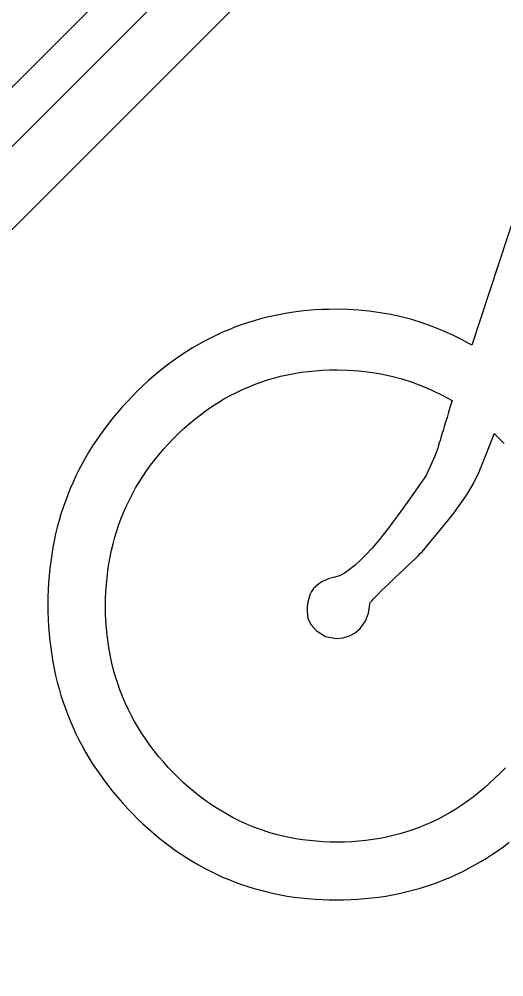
# Model space of a CAD drawing. Extents: x 99976 to 100136, y 99905 to 100011.
# Drawn here: x 100013.967 to 100014.0482, y 99975.3855 to 99975.5461 of the extents above; entities that cross this region are included whole.
import ezdxf

# ---------------------------------------------------------------- set-up
doc = ezdxf.new("R2010")
doc.units = 0
doc.layers.add('TR_SN_ConstructionSigns', color=7, linetype='Continuous')

msp = doc.modelspace()

# ---------------------------------------------------------------- linework, layer by layer
at = {"layer": 'TR_SN_ConstructionSigns'}
for p, q in [((100014.07903, 99975.64797), (100013.82845, 99975.39739)), ((100014.084, 99975.643), (100013.83342, 99975.39242)), ((100013.84038, 99975.38546), (100014.09096, 99975.63604)), ((100014.05492, 99975.52815), (100014.04284, 99975.49142)), ((100014.01652, 99975.49731), (100014.01535, 99975.49722)), ((100014.01771, 99975.49738), (100014.01652, 99975.49731)), ((100014.0189, 99975.49742), (100014.01771, 99975.49738)), ((100014.02011, 99975.49743), (100014.0189, 99975.49742)), ((100014.02198, 99975.4974), (100014.02011, 99975.49743)), ((100014.02383, 99975.49729), (100014.02198, 99975.4974)), ((100014.02566, 99975.49711), (100014.02383, 99975.49729)), ((100014.00743, 99975.49582), (100014.00634, 99975.49551)), ((100014.00852, 99975.4961), (100014.00743, 99975.49582)), ((100014.00964, 99975.49635), (100014.00852, 99975.4961)), ((100014.01076, 99975.49658), (100014.00964, 99975.49635)), ((100014.01189, 99975.49678), (100014.01076, 99975.49658)), ((100014.01303, 99975.49695), (100014.01189, 99975.49678)), ((100014.01418, 99975.4971), (100014.01303, 99975.49695)), ((100014.01535, 99975.49722), (100014.01418, 99975.4971)), ((100014.02747, 99975.49686), (100014.02566, 99975.49711)), ((100014.02926, 99975.49654), (100014.02747, 99975.49686)), ((100014.03103, 99975.49615), (100014.02926, 99975.49654)), ((100014.03278, 99975.49569), (100014.03103, 99975.49615)), ((100014.0345, 99975.49516), (100014.03278, 99975.49569)), ((100014.00313, 99975.49443), (100014.00209, 99975.49401)), ((100014.00419, 99975.49481), (100014.00313, 99975.49443)), ((100014.00526, 99975.49518), (100014.00419, 99975.49481)), ((100014.00634, 99975.49551), (100014.00526, 99975.49518)), ((100014.03621, 99975.49455), (100014.0345, 99975.49516)), ((100014.0379, 99975.49387), (100014.03621, 99975.49455)), ((100013.99901, 99975.49261), (100013.99801, 99975.49209)), ((100014.00003, 99975.4931), (100013.99901, 99975.49261)), ((100014.00105, 99975.49357), (100014.00003, 99975.4931)), ((100014.00209, 99975.49401), (100014.00105, 99975.49357)), ((100014.03956, 99975.49313), (100014.0379, 99975.49387)), ((100014.04121, 99975.49231), (100014.03956, 99975.49313)), ((100013.99604, 99975.49097), (100013.99507, 99975.49036)), ((100013.99702, 99975.49154), (100013.99604, 99975.49097)), ((100013.99801, 99975.49209), (100013.99702, 99975.49154)), ((100014.04284, 99975.49142), (100014.04121, 99975.49231)), ((100013.9941, 99975.48974), (100013.99316, 99975.48908)), ((100013.99507, 99975.49036), (100013.9941, 99975.48974)), ((100013.99129, 99975.48769), (100013.99037, 99975.48696)), ((100013.99222, 99975.4884), (100013.99129, 99975.48769)), ((100013.99316, 99975.48908), (100013.99222, 99975.4884)), ((100013.98946, 99975.4862), (100013.98857, 99975.48541)), ((100013.99037, 99975.48696), (100013.98946, 99975.4862)), ((100014.00968, 99975.4859), (100014.0108, 99975.48619)), ((100014.0108, 99975.48619), (100014.01194, 99975.48645)), ((100014.01194, 99975.48645), (100014.01308, 99975.48667)), ((100014.01308, 99975.48667), (100014.01424, 99975.48686)), ((100014.01424, 99975.48686), (100014.01542, 99975.48701)), ((100014.01542, 99975.48701), (100014.01661, 99975.48713)), ((100014.01661, 99975.48713), (100014.01781, 99975.48722)), ((100014.01781, 99975.48722), (100014.01903, 99975.48727)), ((100014.01903, 99975.48727), (100014.02026, 99975.48728)), ((100014.02026, 99975.48728), (100014.02213, 99975.48724)), ((100014.02213, 99975.48724), (100014.02398, 99975.48711)), ((100014.02398, 99975.48711), (100014.0258, 99975.4869)), ((100014.0258, 99975.4869), (100014.0276, 99975.4866)), ((100014.0276, 99975.4866), (100014.02938, 99975.48622)), ((100014.02938, 99975.48622), (100014.03113, 99975.48575)), ((100013.98768, 99975.48459), (100013.98681, 99975.48375)), ((100013.98857, 99975.48541), (100013.98768, 99975.48459)), ((100014.0043, 99975.48393), (100014.00535, 99975.48439)), ((100014.00535, 99975.48439), (100014.00641, 99975.48482)), ((100014.00641, 99975.48482), (100014.00749, 99975.48521)), ((100014.00749, 99975.48521), (100014.00858, 99975.48557)), ((100014.00858, 99975.48557), (100014.00968, 99975.4859)), ((100014.03113, 99975.48575), (100014.03286, 99975.48519)), ((100014.03286, 99975.48519), (100014.03456, 99975.48455)), ((100014.03456, 99975.48455), (100014.03624, 99975.48382)), ((100013.98594, 99975.48288), (100013.9851, 99975.48199)), ((100013.98681, 99975.48375), (100013.98594, 99975.48288)), ((100014.00123, 99975.48234), (100014.00224, 99975.48291)), ((100014.00224, 99975.48291), (100014.00326, 99975.48344)), ((100014.00326, 99975.48344), (100014.0043, 99975.48393)), ((100014.03624, 99975.48382), (100014.0379, 99975.48301)), ((100014.0379, 99975.48301), (100014.03953, 99975.48211)), ((100013.9851, 99975.48199), (100013.98428, 99975.4811)), ((100013.99926, 99975.48111), (100014.00024, 99975.48174)), ((100014.00024, 99975.48174), (100014.00123, 99975.48234)), ((100014.03953, 99975.48211), (100014.03923, 99975.48111)), ((100013.98348, 99975.48019), (100013.98272, 99975.47927)), ((100013.98428, 99975.4811), (100013.98348, 99975.48019)), ((100013.99641, 99975.47901), (100013.99734, 99975.47974)), ((100013.99734, 99975.47974), (100013.9983, 99975.48044)), ((100013.9983, 99975.48044), (100013.99926, 99975.48111)), ((100014.03895, 99975.48018), (100014.03869, 99975.4793)), ((100014.03923, 99975.48111), (100014.03895, 99975.48018)), ((100013.98197, 99975.47834), (100013.98126, 99975.4774)), ((100013.98272, 99975.47927), (100013.98197, 99975.47834)), ((100013.99458, 99975.47743), (100013.99548, 99975.47824)), ((100013.99548, 99975.47824), (100013.99641, 99975.47901)), ((100014.03845, 99975.4785), (100014.03823, 99975.47775)), ((100014.03869, 99975.4793), (100014.03845, 99975.4785)), ((100013.98057, 99975.47644), (100013.9799, 99975.47548)), ((100013.98126, 99975.4774), (100013.98057, 99975.47644)), ((100013.9928, 99975.47572), (100013.99368, 99975.47659)), ((100013.99368, 99975.47659), (100013.99458, 99975.47743)), ((100014.03784, 99975.47646), (100014.03767, 99975.47592)), ((100014.03802, 99975.47708), (100014.03784, 99975.47646)), ((100014.03823, 99975.47775), (100014.03802, 99975.47708)), ((100014.04624, 99975.47565), (100014.0466, 99975.47659)), ((100014.0466, 99975.47659), (100014.04744, 99975.47577)), ((100013.9799, 99975.47548), (100013.97927, 99975.47451)), ((100013.99118, 99975.47398), (100013.99197, 99975.47486)), ((100013.99197, 99975.47486), (100013.9928, 99975.47572)), ((100014.0374, 99975.47501), (100014.03729, 99975.47466)), ((100014.03753, 99975.47543), (100014.0374, 99975.47501)), ((100014.03767, 99975.47592), (100014.03753, 99975.47543)), ((100014.04559, 99975.47398), (100014.0459, 99975.47478)), ((100014.0459, 99975.47478), (100014.04624, 99975.47565)), ((100014.04744, 99975.47577), (100014.04825, 99975.47494)), ((100013.97866, 99975.47352), (100013.97807, 99975.47253)), ((100013.97927, 99975.47451), (100013.97866, 99975.47352)), ((100013.99042, 99975.47309), (100013.99118, 99975.47398)), ((100014.03708, 99975.47399), (100014.03657, 99975.47269)), ((100014.03713, 99975.47415), (100014.03708, 99975.47399)), ((100014.0372, 99975.47437), (100014.03713, 99975.47415)), ((100014.03729, 99975.47466), (100014.0372, 99975.47437)), ((100014.04504, 99975.47258), (100014.0453, 99975.47324)), ((100014.0453, 99975.47324), (100014.04559, 99975.47398)), ((100013.97807, 99975.47253), (100013.97751, 99975.47152)), ((100013.98898, 99975.47127), (100013.98968, 99975.47219)), ((100013.98968, 99975.47219), (100013.99042, 99975.47309)), ((100014.03609, 99975.47154), (100014.03564, 99975.47055)), ((100014.03657, 99975.47269), (100014.03609, 99975.47154)), ((100014.04459, 99975.47145), (100014.0448, 99975.47198)), ((100014.0448, 99975.47198), (100014.04504, 99975.47258)), ((100013.97698, 99975.4705), (100013.97647, 99975.46948)), ((100013.97751, 99975.47152), (100013.97698, 99975.4705)), ((100013.98767, 99975.4694), (100013.98831, 99975.47034)), ((100013.98831, 99975.47034), (100013.98898, 99975.47127)), ((100014.03564, 99975.47055), (100014.03523, 99975.46972)), ((100014.04392, 99975.46981), (100014.044, 99975.47)), ((100014.044, 99975.47), (100014.04411, 99975.47026)), ((100014.04411, 99975.47026), (100014.04425, 99975.47059)), ((100014.04425, 99975.47059), (100014.04441, 99975.47099)), ((100014.04441, 99975.47099), (100014.04459, 99975.47145)), ((100013.97599, 99975.46844), (100013.97553, 99975.46739)), ((100013.97647, 99975.46948), (100013.97599, 99975.46844)), ((100013.98649, 99975.46747), (100013.98707, 99975.46844)), ((100013.98707, 99975.46844), (100013.98767, 99975.4694)), ((100014.03449, 99975.46852), (100014.03334, 99975.4669)), ((100014.03485, 99975.46904), (100014.03449, 99975.46852)), ((100014.03523, 99975.46972), (100014.03485, 99975.46904)), ((100014.04314, 99975.4682), (100014.04386, 99975.46969)), ((100014.04386, 99975.46969), (100014.04392, 99975.46981)), ((100013.97553, 99975.46739), (100013.9751, 99975.46633)), ((100013.98594, 99975.46648), (100013.98649, 99975.46747)), ((100014.03334, 99975.4669), (100014.03227, 99975.4654)), ((100014.04211, 99975.46649), (100014.04314, 99975.4682)), ((100013.9747, 99975.46526), (100013.97432, 99975.46418)), ((100013.9751, 99975.46633), (100013.9747, 99975.46526)), ((100013.98495, 99975.46447), (100013.98543, 99975.46548)), ((100013.98543, 99975.46548), (100013.98594, 99975.46648)), ((100014.03227, 99975.4654), (100014.03129, 99975.46403)), ((100014.04077, 99975.46455), (100014.04211, 99975.46649)), ((100013.97432, 99975.46418), (100013.97397, 99975.46308)), ((100013.9845, 99975.46344), (100013.98495, 99975.46447)), ((100014.03129, 99975.46403), (100014.03038, 99975.46278)), ((100014.03981, 99975.46325), (100014.04077, 99975.46455)), ((100013.97365, 99975.46198), (100013.97335, 99975.46087)), ((100013.97397, 99975.46308), (100013.97365, 99975.46198)), ((100013.98369, 99975.46135), (100013.98408, 99975.46241)), ((100013.98408, 99975.46241), (100013.9845, 99975.46344)), ((100014.03038, 99975.46278), (100014.02956, 99975.46166)), ((100014.0387, 99975.46182), (100014.03981, 99975.46325)), ((100013.97335, 99975.46087), (100013.97307, 99975.45974)), ((100013.98333, 99975.46029), (100013.98369, 99975.46135)), ((100014.02882, 99975.46067), (100014.02816, 99975.45981)), ((100014.02956, 99975.46166), (100014.02882, 99975.46067)), ((100014.03744, 99975.46026), (100014.0387, 99975.46182)), ((100013.97307, 99975.45974), (100013.97283, 99975.45861)), ((100013.9827, 99975.45811), (100013.983, 99975.45921)), ((100013.983, 99975.45921), (100013.98333, 99975.46029)), ((100014.02816, 99975.45981), (100014.0271, 99975.4585)), ((100014.03605, 99975.45858), (100014.03744, 99975.46026)), ((100013.97261, 99975.45746), (100013.97241, 99975.4563)), ((100013.97283, 99975.45861), (100013.97261, 99975.45746)), ((100013.98244, 99975.45701), (100013.9827, 99975.45811)), ((100014.02608, 99975.45731), (100014.02509, 99975.45625)), ((100014.0271, 99975.4585), (100014.02608, 99975.45731)), ((100014.03451, 99975.45676), (100014.03605, 99975.45858)), ((100013.97241, 99975.4563), (100013.97224, 99975.45513)), ((100013.982, 99975.45475), (100013.98221, 99975.45589)), ((100013.98221, 99975.45589), (100013.98244, 99975.45701)), ((100014.02509, 99975.45625), (100014.02414, 99975.4553)), ((100014.03286, 99975.45514), (100014.03339, 99975.45565)), ((100014.03339, 99975.45565), (100014.03384, 99975.4561)), ((100014.03384, 99975.4561), (100014.03421, 99975.45647)), ((100014.03421, 99975.45647), (100014.03451, 99975.45676)), ((100013.9721, 99975.45395), (100013.97198, 99975.45276)), ((100013.97224, 99975.45513), (100013.9721, 99975.45395)), ((100013.98183, 99975.45361), (100013.982, 99975.45475)), ((100014.02322, 99975.45447), (100014.02234, 99975.45377)), ((100014.02414, 99975.4553), (100014.02322, 99975.45447)), ((100014.0308, 99975.45316), (100014.03156, 99975.45389)), ((100014.03156, 99975.45389), (100014.03225, 99975.45455)), ((100014.03225, 99975.45455), (100014.03286, 99975.45514)), ((100013.97198, 99975.45276), (100013.97189, 99975.45156)), ((100013.98158, 99975.45127), (100013.98169, 99975.45244)), ((100013.98169, 99975.45244), (100013.98183, 99975.45361)), ((100014.01968, 99975.45242), (100014.01896, 99975.45225)), ((100014.02068, 99975.45271), (100014.01968, 99975.45242)), ((100014.02149, 99975.45318), (100014.02068, 99975.45271)), ((100014.02234, 99975.45377), (100014.02149, 99975.45318)), ((100014.02904, 99975.45148), (100014.02996, 99975.45236)), ((100014.02996, 99975.45236), (100014.0308, 99975.45316)), ((100013.97189, 99975.45156), (100013.97182, 99975.45035)), ((100013.9815, 99975.45008), (100013.98158, 99975.45127)), ((100014.01673, 99975.45101), (100014.01633, 99975.45057)), ((100014.0172, 99975.4514), (100014.01673, 99975.45101)), ((100014.01773, 99975.45174), (100014.0172, 99975.4514)), ((100014.01831, 99975.45202), (100014.01773, 99975.45174)), ((100014.01896, 99975.45225), (100014.01831, 99975.45202)), ((100014.02773, 99975.45024), (100014.02834, 99975.45083)), ((100014.02834, 99975.45083), (100014.02904, 99975.45148)), ((100013.97179, 99975.44913), (100013.97177, 99975.4479)), ((100013.97182, 99975.45035), (100013.97179, 99975.44913)), ((100013.98146, 99975.44888), (100013.9815, 99975.45008)), ((100014.01571, 99975.44953), (100014.0155, 99975.44893)), ((100014.01599, 99975.45008), (100014.01571, 99975.44953)), ((100014.01633, 99975.45057), (100014.01599, 99975.45008)), ((100014.02638, 99975.44887), (100014.02675, 99975.44926)), ((100014.02675, 99975.44926), (100014.0272, 99975.44972)), ((100014.0272, 99975.44972), (100014.02773, 99975.45024)), ((100013.97177, 99975.4479), (100013.97179, 99975.44666)), ((100013.98144, 99975.44766), (100013.98146, 99975.44888)), ((100013.98146, 99975.44641), (100013.98144, 99975.44766)), ((100014.01525, 99975.44757), (100014.01522, 99975.44681)), ((100014.01534, 99975.44828), (100014.01525, 99975.44757)), ((100014.0155, 99975.44893), (100014.01534, 99975.44828)), ((100014.02555, 99975.44646), (100014.02573, 99975.44795)), ((100014.02573, 99975.44795), (100014.02577, 99975.44808)), ((100014.02577, 99975.44808), (100014.02589, 99975.44828)), ((100014.02589, 99975.44828), (100014.02609, 99975.44854)), ((100014.02609, 99975.44854), (100014.02638, 99975.44887)), ((100013.97179, 99975.44666), (100013.97182, 99975.44543)), ((100013.98151, 99975.44518), (100013.98146, 99975.44641)), ((100014.01522, 99975.44681), (100014.01538, 99975.44559)), ((100014.02502, 99975.44511), (100014.02555, 99975.44646)), ((100013.97182, 99975.44543), (100013.97189, 99975.44421)), ((100013.98159, 99975.44395), (100013.98151, 99975.44518)), ((100014.01538, 99975.44559), (100014.01589, 99975.44451)), ((100014.01589, 99975.44451), (100014.01673, 99975.44356)), ((100014.02414, 99975.44391), (100014.02502, 99975.44511)), ((100013.97189, 99975.44421), (100013.97198, 99975.443)), ((100013.97198, 99975.443), (100013.9721, 99975.4418)), ((100013.98171, 99975.44275), (100013.98159, 99975.44395)), ((100013.98186, 99975.44155), (100013.98171, 99975.44275)), ((100014.01673, 99975.44356), (100014.01833, 99975.44256)), ((100014.02128, 99975.44233), (100014.02234, 99975.44265)), ((100014.02234, 99975.44265), (100014.0233, 99975.44318)), ((100014.0233, 99975.44318), (100014.02414, 99975.44391)), ((100013.9721, 99975.4418), (100013.97224, 99975.44062)), ((100013.98205, 99975.44037), (100013.98186, 99975.44155)), ((100014.01833, 99975.44256), (100014.02011, 99975.44223)), ((100014.02011, 99975.44223), (100014.02128, 99975.44233)), ((100013.97224, 99975.44062), (100013.97241, 99975.43944)), ((100013.97241, 99975.43944), (100013.97261, 99975.43828)), ((100013.98227, 99975.4392), (100013.98205, 99975.44037)), ((100013.97261, 99975.43828), (100013.97283, 99975.43713)), ((100013.98252, 99975.43805), (100013.98227, 99975.4392)), ((100013.9828, 99975.43691), (100013.98252, 99975.43805)), ((100013.97283, 99975.43713), (100013.97307, 99975.43599)), ((100013.98312, 99975.43579), (100013.9828, 99975.43691)), ((100013.97307, 99975.43599), (100013.97335, 99975.43486)), ((100013.97335, 99975.43486), (100013.97365, 99975.43374)), ((100013.98348, 99975.43468), (100013.98312, 99975.43579)), ((100013.98386, 99975.43358), (100013.98348, 99975.43468)), ((100013.97365, 99975.43374), (100013.97397, 99975.43263)), ((100013.98428, 99975.43249), (100013.98386, 99975.43358)), ((100013.97397, 99975.43263), (100013.97432, 99975.43153)), ((100013.97432, 99975.43153), (100013.9747, 99975.43045)), ((100013.98474, 99975.43143), (100013.98428, 99975.43249)), ((100013.98522, 99975.43037), (100013.98474, 99975.43143)), ((100013.9747, 99975.43045), (100013.97511, 99975.42938)), ((100013.98575, 99975.42933), (100013.98522, 99975.43037)), ((100013.97511, 99975.42938), (100013.97554, 99975.42831)), ((100013.97554, 99975.42831), (100013.97599, 99975.42726)), ((100013.9863, 99975.4283), (100013.98575, 99975.42933)), ((100013.98689, 99975.42729), (100013.9863, 99975.4283)), ((100013.97599, 99975.42726), (100013.97647, 99975.42622)), ((100013.98751, 99975.42629), (100013.98689, 99975.42729)), ((100013.97647, 99975.42622), (100013.97698, 99975.42519)), ((100013.97698, 99975.42519), (100013.97751, 99975.42418)), ((100013.98817, 99975.4253), (100013.98751, 99975.42629)), ((100013.98886, 99975.42433), (100013.98817, 99975.4253)), ((100013.97751, 99975.42418), (100013.97807, 99975.42317)), ((100013.98958, 99975.42337), (100013.98886, 99975.42433)), ((100013.99034, 99975.42243), (100013.98958, 99975.42337)), ((100013.97807, 99975.42317), (100013.97866, 99975.42218)), ((100013.97866, 99975.42218), (100013.97927, 99975.42119)), ((100013.99113, 99975.4215), (100013.99034, 99975.42243)), ((100013.97927, 99975.42119), (100013.97991, 99975.42022)), ((100013.97991, 99975.42022), (100013.98057, 99975.41926)), ((100013.99195, 99975.42058), (100013.99113, 99975.4215)), ((100013.99281, 99975.41968), (100013.99195, 99975.42058)), ((100014.04847, 99975.42054), (100014.04762, 99975.41964)), ((100013.98057, 99975.41926), (100013.98126, 99975.41831)), ((100013.99366, 99975.41884), (100013.99281, 99975.41968)), ((100013.99452, 99975.41802), (100013.99366, 99975.41884)), ((100014.04673, 99975.41877), (100014.04584, 99975.41793)), ((100014.04762, 99975.41964), (100014.04673, 99975.41877)), ((100013.98126, 99975.41831), (100013.98198, 99975.41737)), ((100013.98198, 99975.41737), (100013.98272, 99975.41644)), ((100013.99539, 99975.41724), (100013.99452, 99975.41802)), ((100013.99628, 99975.41649), (100013.99539, 99975.41724)), ((100014.04493, 99975.41712), (100014.04401, 99975.41635)), ((100014.04584, 99975.41793), (100014.04493, 99975.41712)), ((100013.98272, 99975.41644), (100013.98349, 99975.41552)), ((100013.98349, 99975.41552), (100013.98429, 99975.41462)), ((100013.99718, 99975.41577), (100013.99628, 99975.41649)), ((100013.99809, 99975.41508), (100013.99718, 99975.41577)), ((100014.04307, 99975.41561), (100014.04213, 99975.41491)), ((100014.04401, 99975.41635), (100014.04307, 99975.41561)), ((100013.98429, 99975.41462), (100013.98511, 99975.41372)), ((100013.98511, 99975.41372), (100013.98595, 99975.41284)), ((100013.99902, 99975.41443), (100013.99809, 99975.41508)), ((100013.99996, 99975.41381), (100013.99902, 99975.41443)), ((100014.00091, 99975.41322), (100013.99996, 99975.41381)), ((100014.04116, 99975.41424), (100014.04019, 99975.4136)), ((100014.04213, 99975.41491), (100014.04116, 99975.41424)), ((100013.98595, 99975.41284), (100013.98682, 99975.41198)), ((100014.00188, 99975.41266), (100014.00091, 99975.41322)), ((100014.00285, 99975.41213), (100014.00188, 99975.41266)), ((100014.00385, 99975.41164), (100014.00285, 99975.41213)), ((100014.03819, 99975.41244), (100014.03718, 99975.4119)), ((100014.0392, 99975.413), (100014.03819, 99975.41244)), ((100014.04019, 99975.4136), (100014.0392, 99975.413)), ((100013.98682, 99975.41198), (100013.98769, 99975.41114)), ((100013.98769, 99975.41114), (100013.98858, 99975.41033)), ((100014.00485, 99975.41117), (100014.00385, 99975.41164)), ((100014.00587, 99975.41074), (100014.00485, 99975.41117)), ((100014.0069, 99975.41034), (100014.00587, 99975.41074)), ((100014.03404, 99975.41052), (100014.03297, 99975.41012)), ((100014.0351, 99975.41094), (100014.03404, 99975.41052)), ((100014.03614, 99975.41141), (100014.0351, 99975.41094)), ((100014.03718, 99975.4119), (100014.03614, 99975.41141)), ((100013.98858, 99975.41033), (100013.98947, 99975.40954)), ((100013.98947, 99975.40954), (100013.99038, 99975.40879)), ((100014.00794, 99975.40998), (100014.0069, 99975.41034)), ((100014.009, 99975.40964), (100014.00794, 99975.40998)), ((100014.01007, 99975.40934), (100014.009, 99975.40964)), ((100014.01115, 99975.40907), (100014.01007, 99975.40934)), ((100014.01225, 99975.40883), (100014.01115, 99975.40907)), ((100014.02967, 99975.40914), (100014.02855, 99975.40889)), ((100014.03079, 99975.40944), (100014.02967, 99975.40914)), ((100014.03188, 99975.40976), (100014.03079, 99975.40944)), ((100014.03297, 99975.41012), (100014.03188, 99975.40976)), ((100013.99038, 99975.40879), (100013.9913, 99975.40805)), ((100013.9913, 99975.40805), (100013.99223, 99975.40735)), ((100013.99223, 99975.40735), (100013.99317, 99975.40667)), ((100014.01336, 99975.40862), (100014.01225, 99975.40883)), ((100014.01448, 99975.40844), (100014.01336, 99975.40862)), ((100014.01561, 99975.4083), (100014.01448, 99975.40844)), ((100014.01676, 99975.40819), (100014.01561, 99975.4083)), ((100014.01792, 99975.40811), (100014.01676, 99975.40819)), ((100014.0191, 99975.40806), (100014.01792, 99975.40811)), ((100014.02028, 99975.40805), (100014.0191, 99975.40806)), ((100014.0215, 99975.40806), (100014.02028, 99975.40805)), ((100014.02271, 99975.40811), (100014.0215, 99975.40806)), ((100014.02391, 99975.4082), (100014.02271, 99975.40811)), ((100014.02509, 99975.40832), (100014.02391, 99975.4082)), ((100014.02625, 99975.40847), (100014.02509, 99975.40832)), ((100014.02741, 99975.40866), (100014.02625, 99975.40847)), ((100014.02855, 99975.40889), (100014.02741, 99975.40866)), ((100014.04724, 99975.40666), (100014.04819, 99975.40734)), ((100014.04819, 99975.40734), (100014.04912, 99975.40804)), ((100013.99317, 99975.40667), (100013.99412, 99975.40602)), ((100013.99412, 99975.40602), (100013.99508, 99975.4054)), ((100014.04533, 99975.40538), (100014.04629, 99975.40601)), ((100014.04629, 99975.40601), (100014.04724, 99975.40666)), ((100013.99508, 99975.4054), (100013.99605, 99975.4048)), ((100013.99605, 99975.4048), (100013.99703, 99975.40423)), ((100013.99703, 99975.40423), (100013.99803, 99975.40368)), ((100014.04237, 99975.40367), (100014.04337, 99975.40422)), ((100014.04337, 99975.40422), (100014.04435, 99975.40479)), ((100014.04435, 99975.40479), (100014.04533, 99975.40538)), ((100013.99803, 99975.40368), (100013.99903, 99975.40316)), ((100013.99903, 99975.40316), (100014.00005, 99975.40267)), ((100014.00005, 99975.40267), (100014.00107, 99975.4022)), ((100014.03932, 99975.4022), (100014.04035, 99975.40266)), ((100014.04035, 99975.40266), (100014.04136, 99975.40315)), ((100014.04136, 99975.40315), (100014.04237, 99975.40367)), ((100014.00107, 99975.4022), (100014.00211, 99975.40177)), ((100014.00211, 99975.40177), (100014.00315, 99975.40135)), ((100014.00315, 99975.40135), (100014.00421, 99975.40097)), ((100014.00421, 99975.40097), (100014.00528, 99975.40061)), ((100014.03509, 99975.40061), (100014.03616, 99975.40096)), ((100014.03616, 99975.40096), (100014.03723, 99975.40135)), ((100014.03723, 99975.40135), (100014.03828, 99975.40176)), ((100014.03828, 99975.40176), (100014.03932, 99975.4022)), ((100014.00528, 99975.40061), (100014.00636, 99975.40028)), ((100014.00636, 99975.40028), (100014.00745, 99975.39997)), ((100014.00745, 99975.39997), (100014.00855, 99975.39969)), ((100014.00855, 99975.39969), (100014.00966, 99975.39944)), ((100014.00966, 99975.39944), (100014.01078, 99975.39921)), ((100014.02956, 99975.39921), (100014.03069, 99975.39944)), ((100014.03069, 99975.39944), (100014.0318, 99975.39969)), ((100014.0318, 99975.39969), (100014.03291, 99975.39997)), ((100014.03291, 99975.39997), (100014.03401, 99975.40027)), ((100014.03401, 99975.40027), (100014.03509, 99975.40061)), ((100014.01078, 99975.39921), (100014.01191, 99975.39901)), ((100014.01191, 99975.39901), (100014.01306, 99975.39884)), ((100014.01306, 99975.39884), (100014.01421, 99975.39869)), ((100014.01421, 99975.39869), (100014.01537, 99975.39857)), ((100014.01537, 99975.39857), (100014.01655, 99975.39848)), ((100014.01655, 99975.39848), (100014.01774, 99975.39842)), ((100014.01774, 99975.39842), (100014.01893, 99975.39838)), ((100014.01893, 99975.39838), (100014.02014, 99975.39836)), ((100014.02014, 99975.39836), (100014.02136, 99975.39838)), ((100014.02136, 99975.39838), (100014.02256, 99975.39842)), ((100014.02256, 99975.39842), (100014.02375, 99975.39848)), ((100014.02375, 99975.39848), (100014.02494, 99975.39857)), ((100014.02494, 99975.39857), (100014.02611, 99975.39869)), ((100014.02611, 99975.39869), (100014.02727, 99975.39884)), ((100014.02727, 99975.39884), (100014.02842, 99975.39901)), ((100014.02842, 99975.39901), (100014.02956, 99975.39921))]:
    msp.add_line(p, q, dxfattribs=at)

doc.saveas('drawing.dxf')
